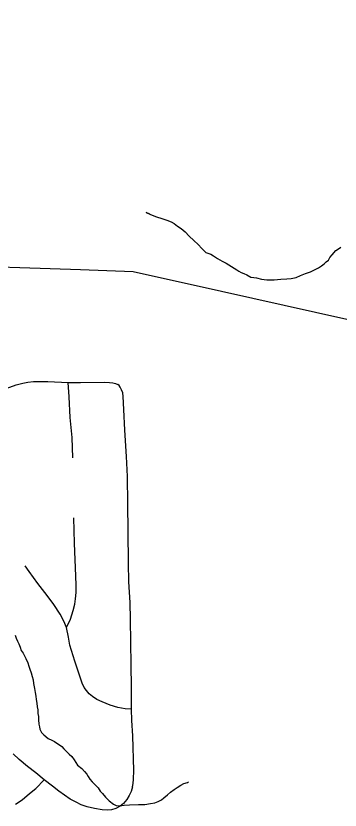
# Model space of a CAD drawing. Extents: x 103424 to 286016, y 38711 to 110967.
# Drawn here: x 139356 to 140816, y 58465 to 62042 of the extents above; entities that cross this region are included whole.
import ezdxf

# ---------------------------------------------------------------- set-up
doc = ezdxf.new("R2010")
doc.units = 0
for name, color, linetype in [('GM_X_Minor_River', 7, 'Continuous'), ('GM_X_Rail_Line', 7, 'Continuous'), ('GM_X_Township_Road', 7, 'Continuous')]:
    doc.layers.add(name, color=color, linetype=linetype)

msp = doc.modelspace()

# ---------------------------------------------------------------- linework, layer by layer
at = {"layer": 'GM_X_Minor_River'}
for points in [[(139942.5, 61156.6), (139958.8, 61148.9), (139942.5, 61156.6), (139958.8, 61148.9), (139985.3, 61139.3), (140017.9, 61127.9), (140036.2, 61122.3), (140054.6, 61114.6), (140068.9, 61106.8), (140083.3, 61095), (140099.6, 61085.3), (140118.2, 61069.5), (140136.8, 61049.8), (140157.4, 61030), (140176, 61012.2), (140192.5, 60994.4), (140211.1, 60976.7), (140233.5, 60969.1), (140245.8, 60961.3), (140264.2, 60949.6), (140284.7, 60937.9), (140303.1, 60928.2), (140350.2, 60898.9), (140360.4, 60893.1), (140370.7, 60887.3), (140382.9, 60881.5), (140395.2, 60875.7), (140413.6, 60866), (140427.7, 60864.3), (140439.9, 60862.5), (140462.3, 60857), (140486.6, 60853.4), (140518.9, 60854.1), (140549.2, 60856.8), (140575.4, 60857.4), (140595.6, 60859.8), (140617.7, 60864.4), (140637.8, 60872.9), (140659.8, 60881.4), (140681.9, 60890), (140699.9, 60898.5), (140717.9, 60906.9), (140731.8, 60917.3), (140743.8, 60925.7), (140753.7, 60933.9), (140763.6, 60942.3), (140769.4, 60954.5), (140779.3, 60966.8), (140797, 60985.4), (140809, 60993.7), (140819, 61000)], [(139352.5, 59253.9), (139356.8, 59239.9), (139363.2, 59225.9), (139369.5, 59213.9), (139375.8, 59199.9), (139380.2, 59183.9), (139388.6, 59171.9), (139394.9, 59159.9), (139401.2, 59148), (139409.7, 59128), (139414.1, 59113.9), (139418.4, 59099.9), (139424.8, 59083.9), (139429.2, 59067.8), (139433.6, 59051.8), (139435.9, 59035.7), (139440.4, 59013.5), (139442.9, 58995.4), (139445.2, 58979.3), (139447.6, 58963.2), (139449.9, 58947.1), (139452.3, 58931), (139454.6, 58916.9), (139455, 58900.8), (139457.3, 58886.7), (139457.6, 58872.6), (139460, 58852.4), (139462.3, 58840.4), (139464.6, 58830.3), (139471, 58814.3), (139481.3, 58804.4), (139501.8, 58788.7), (139518.2, 58781), (139530.4, 58775.2), (139563.3, 58751.7), (139571.5, 58741.8), (139583.9, 58729.9), (139596.3, 58718.1), (139608.7, 58706.3), (139619.1, 58692.4), (139633.7, 58668.4), (139652.3, 58652.7), (139664.7, 58638.8), (139675.1, 58626.9), (139681.3, 58617), (139689.7, 58605.1), (139700, 58593.2)], [(139700, 58593.2), (139712.4, 58579.3), (139726.9, 58565.5), (139735.3, 58551.5), (139745.6, 58539.6), (139760.1, 58523.8), (139776.6, 58508), (139795.2, 58492.3), (139807.4, 58486.5), (139823.6, 58484.8), (139843.8, 58487.3), (139868, 58489.8), (139908.4, 58490.7), (139936.7, 58491.3), (139962.8, 58495.9), (139981, 58498.3), (139997, 58504.7), (140011, 58511.1), (140022.9, 58521.4), (140038.8, 58533.9), (140052.7, 58546.3), (140068.6, 58558.8), (140082.6, 58567.2), (140098.5, 58577.6), (140112.5, 58586), (140128.6, 58590.4), (140132.6, 58592.5)]]:
    msp.add_lwpolyline(points, dxfattribs=at)
at = {"layer": 'GM_X_Rail_Line'}
msp.add_lwpolyline([(135221.1, 64052.1), (135711, 63354.4), (136445.9, 62212.2), (137471.4, 61223.7), (138185.5, 60895.6), (138588.2, 60941.3), (139007.5, 60920.5), (139646.9, 60899.8), (139883.7, 60890.9), (140282.4, 60803.2), (140846.4, 60676.4)], dxfattribs=at)
at = {"layer": 'GM_X_Township_Road'}
for points in [[(139203.1, 60318.9), (139243.3, 60336.5), (139312.8, 60364), (139356.7, 60380.7), (139387.7, 60388.3), (139409.3, 60393), (139435.3, 60395.5), (139461.9, 60396), (139499.2, 60395.5), (139591.2, 60391.3), (139646.6, 60391.7), (139754.1, 60392.5), (139777, 60391.3), (139792.1, 60389.5), (139803.9, 60386.6), (139814.5, 60381.8)], [(139612.5, 60052.6), (139609.3, 60144.1), (139601, 60234), (139595.6, 60326.4), (139591.2, 60391.3)], [(139881.5, 58569.7), (139883.6, 58585.6), (139885.1, 58605.3), (139886.4, 58643.4), (139882.4, 58800.6), (139877.8, 58869.6), (139876.5, 58919.9), (139876, 59019.6), (139875.5, 59119.2), (139874.2, 59221.4), (139872.2, 59324.6), (139869.9, 59400.7), (139865, 59494.1), (139863.5, 59577.1), (139862, 59720.6), (139860.3, 59844.4), (139858.6, 59968.2), (139853.9, 60057.6), (139846.3, 60176), (139842.1, 60269), (139839.5, 60328.9), (139837.2, 60344.7), (139832.2, 60358.5), (139826, 60369.6), (139820.5, 60377.3), (139814.5, 60381.8)], [(139584.4, 59287.9), (139602.1, 59324.8), (139614.7, 59364.9), (139621.1, 59392.4), (139624.6, 59417), (139626.9, 59444.8), (139628, 59478.4), (139626.5, 59519.2), (139620.1, 59667.5), (139617.4, 59782.2)], [(139876.5, 58919.9), (139848.8, 58921.5), (139814.8, 58927.8), (139780, 58938.6), (139744.6, 58952.4), (139720, 58963.7), (139700.4, 58976.5), (139686.1, 58989.7), (139673.4, 59003.5), (139663.5, 59018.2), (139654.7, 59037.9), (139645.4, 59063.9), (139621.8, 59136.2), (139599.7, 59207.9), (139592.8, 59244.7), (139584.4, 59287.9), (139572.6, 59316.5), (139555.4, 59347.4), (139527.4, 59391.6), (139497.5, 59432.4), (139455.2, 59485.5), (139415.4, 59539.5), (139397.7, 59565.5)], [(139520.9, 58573), (139483.4, 58602.1), (139446.3, 58633.6), (139407.8, 58661.7), (139370.7, 58693.2), (139343.4, 58718.5)], [(139354.5, 58492), (139383.9, 58512.1), (139418.1, 58539.8), (139445.2, 58562.6), (139483.4, 58602.1)], [(139881.5, 58569.7), (139874.5, 58549), (139866.1, 58531.2), (139855.3, 58512.9), (139841.2, 58496), (139826.2, 58483.3), (139806.4, 58472.8), (139786.3, 58466.8), (139767, 58465.5), (139744, 58466.8), (139710.7, 58473), (139677.3, 58480.9), (139650.3, 58489.5), (139627.1, 58500.7), (139601.1, 58515.4), (139550.1, 58550.4), (139520.9, 58573)]]:
    msp.add_lwpolyline(points, dxfattribs=at)

doc.saveas('drawing.dxf')
